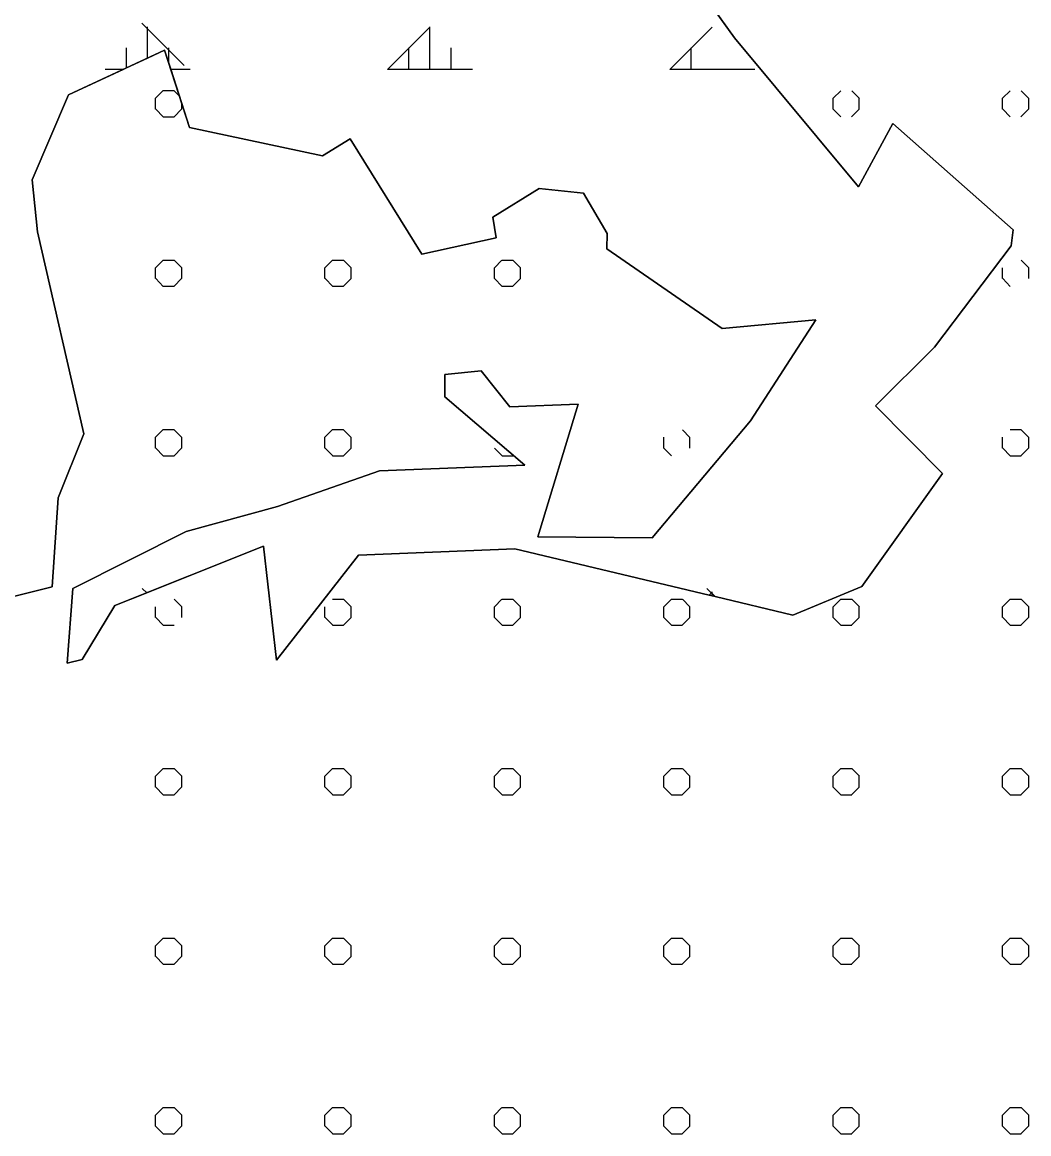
# Model space of a CAD drawing. Extents: x 427903 to 430077, y 4477233 to 4480385.
# Drawn here: x 428286.9 to 428465.2, y 4479293.4 to 4479490.1 of the extents above; entities that cross this region are included whole.
import ezdxf

# ---------------------------------------------------------------- set-up
doc = ezdxf.new("R2010")
doc.units = 0
for name, color, linetype in [('ADA', 7, 'Continuous'), ('PL_AYA_ORMAN', 7, 'Continuous'), ('PL_KA_TARIM_OZEL', 7, 'Continuous'), ('TR_ORMAN', 7, 'Continuous'), ('TR_OZELMAHSUL', 7, 'Continuous')]:
    doc.layers.add(name, color=color, linetype=linetype)

msp = doc.modelspace()

# ---------------------------------------------------------------- linework, layer by layer
at = {"layer": 'ADA'}
for p, q in [((428405.39, 4479498.04), (428413.08, 4479487.38)), ((428413.08, 4479487.38), (428435.04, 4479460.99)), ((428312.15, 4479485.16), (428295.15, 4479477.29)), ((428316.57, 4479471.51), (428312.15, 4479485.16)), ((428295.15, 4479477.29), (428288.67, 4479462.23)), ((428435.04, 4479460.99), (428441.08, 4479472.22)), ((428441.08, 4479472.22), (428462.42, 4479453.36)), ((428340.11, 4479466.47), (428316.57, 4479471.51)), ((428344.98, 4479469.45), (428340.11, 4479466.47)), ((428357.68, 4479449.07), (428344.98, 4479469.45)), ((428288.67, 4479462.23), (428289.65, 4479452.99)), ((428378.47, 4479460.69), (428370.26, 4479455.62)), ((428386.32, 4479459.87), (428378.47, 4479460.69)), ((428390.49, 4479452.73), (428386.32, 4479459.87)), ((428370.26, 4479455.62), (428370.86, 4479451.97)), ((428289.65, 4479452.99), (428297.81, 4479417.24)), ((428390.47, 4479450), (428390.49, 4479452.73)), ((428462.42, 4479453.36), (428462.08, 4479450.56)), ((428370.86, 4479451.97), (428357.68, 4479449.07)), ((428462.08, 4479450.56), (428448.48, 4479432.59)), ((428410.91, 4479435.92), (428390.47, 4479450)), ((428427.48, 4479437.45), (428410.91, 4479435.92)), ((428415.91, 4479419.55), (428427.48, 4479437.45)), ((428448.48, 4479432.59), (428438.03, 4479422.23)), ((428361.74, 4479423.79), (428361.78, 4479427.75)), ((428361.78, 4479427.75), (428368.21, 4479428.43)), ((428368.21, 4479428.43), (428373.29, 4479422.03)), ((428375.93, 4479411.73), (428361.74, 4479423.79)), ((428373.29, 4479422.03), (428385.39, 4479422.53)), ((428385.39, 4479422.53), (428378.24, 4479399.01)), ((428438.03, 4479422.23), (428449.92, 4479410.26)), ((428398.49, 4479398.83), (428415.91, 4479419.55)), ((428297.81, 4479417.24), (428293.32, 4479405.94)), ((428350.22, 4479410.74), (428375.93, 4479411.73)), ((428332.12, 4479404.43), (428350.22, 4479410.74)), ((428449.92, 4479410.26), (428435.62, 4479390.26)), ((428293.32, 4479405.94), (428292.2, 4479390.16)), ((428315.95, 4479400), (428332.12, 4479404.43)), ((428295.91, 4479389.89), (428315.95, 4479400)), ((428378.24, 4479399.01), (428398.49, 4479398.83)), ((428329.68, 4479397.38), (428303.35, 4479386.89)), ((428331.97, 4479377.21), (428329.68, 4479397.38)), ((428346.46, 4479395.79), (428331.97, 4479377.21)), ((428374.15, 4479396.93), (428346.46, 4479395.79)), ((428423.39, 4479385.18), (428374.15, 4479396.93)), ((428292.2, 4479390.16), (428261.65, 4479382.55)), ((428294.88, 4479376.7), (428295.91, 4479389.89)), ((428435.62, 4479390.26), (428423.39, 4479385.18)), ((428303.35, 4479386.89), (428297.56, 4479377.34)), ((428297.56, 4479377.34), (428294.88, 4479376.7))]:
    msp.add_line(p, q, dxfattribs=at)
at = {"layer": 'PL_AYA_ORMAN'}
msp.add_lwpolyline([(428264.78, 4479383.33), (428292.2, 4479390.16), (428293.32, 4479405.94), (428297.81, 4479417.24), (428289.65, 4479452.99), (428288.67, 4479462.23), (428295.15, 4479477.29), (428304.92, 4479481.81), (428305.39, 4479482.03), (428309.14, 4479483.76), (428312.15, 4479485.16), (428312.89, 4479482.88), (428313.24, 4479481.81), (428316.57, 4479471.51), (428340.11, 4479466.47), (428344.98, 4479469.45), (428357.68, 4479449.07), (428370.86, 4479451.97), (428370.26, 4479455.62), (428378.47, 4479460.69), (428386.32, 4479459.87), (428390.49, 4479452.73), (428390.47, 4479450), (428410.91, 4479435.92), (428427.48, 4479437.45), (428415.91, 4479419.55), (428398.49, 4479398.83), (428378.24, 4479399.01), (428385.39, 4479422.53), (428373.29, 4479422.03), (428368.21, 4479428.43), (428361.78, 4479427.75), (428361.74, 4479423.79), (428375.93, 4479411.73), (428350.22, 4479410.74), (428332.12, 4479404.43), (428315.95, 4479400), (428295.91, 4479389.89), (428294.88, 4479376.7), (428297.56, 4479377.34), (428303.35, 4479386.89), (428308.98, 4479389.13), (428309.01, 4479389.14), (428309.14, 4479389.19), (428329.68, 4479397.38), (428331.97, 4479377.21), (428346.46, 4479395.79), (428374.15, 4479396.93), (428408.57, 4479388.72), (428409.14, 4479388.58), (428409.63, 4479388.46), (428423.39, 4479385.18), (428435.62, 4479390.26), (428449.92, 4479410.26), (428438.03, 4479422.23), (428448.48, 4479432.59), (428462.08, 4479450.56), (428462.42, 4479453.36), (428441.08, 4479472.22), (428435.04, 4479460.99), (428413.08, 4479487.38), (428405.39, 4479498.04)], dxfattribs=at)
at = {"layer": 'PL_KA_TARIM_OZEL'}
msp.add_lwpolyline([(428405.39, 4479498.04), (428413.08, 4479487.38), (428435.04, 4479460.99), (428441.08, 4479472.22), (428462.42, 4479453.36), (428462.08, 4479450.56), (428448.48, 4479432.59), (428438.03, 4479422.23), (428449.92, 4479410.26), (428435.62, 4479390.26), (428423.39, 4479385.18), (428409.63, 4479388.46), (428409.14, 4479388.58), (428408.57, 4479388.72), (428374.15, 4479396.93), (428346.46, 4479395.79), (428331.97, 4479377.21), (428329.68, 4479397.38), (428309.14, 4479389.19), (428309.01, 4479389.14), (428308.98, 4479389.13), (428303.35, 4479386.89), (428297.56, 4479377.34), (428294.88, 4479376.7), (428295.91, 4479389.89), (428315.95, 4479400), (428332.12, 4479404.43), (428350.22, 4479410.74), (428375.93, 4479411.73), (428361.74, 4479423.79), (428361.78, 4479427.75), (428368.21, 4479428.43), (428373.29, 4479422.03), (428385.39, 4479422.53), (428378.24, 4479399.01), (428398.49, 4479398.83), (428415.91, 4479419.55), (428427.48, 4479437.45), (428410.91, 4479435.92), (428390.47, 4479450), (428390.49, 4479452.73), (428386.32, 4479459.87), (428378.47, 4479460.69), (428370.26, 4479455.62), (428370.86, 4479451.97), (428357.68, 4479449.07), (428344.98, 4479469.45), (428340.11, 4479466.47), (428316.57, 4479471.51), (428313.24, 4479481.81), (428312.89, 4479482.88), (428312.15, 4479485.16), (428309.14, 4479483.76), (428305.39, 4479482.03), (428304.92, 4479481.81), (428295.15, 4479477.29), (428288.67, 4479462.23), (428289.65, 4479452.99), (428297.81, 4479417.24), (428293.32, 4479405.94), (428292.2, 4479390.16), (428264.78, 4479383.33)], dxfattribs=at)
at = {"layer": 'TR_ORMAN'}
for p, q in [((428315.63, 4479482.46), (428308.13, 4479489.96)), ((428309.14, 4479483.76), (428309.14, 4479489.31)), ((428351.63, 4479481.75), (428359.13, 4479489.25)), ((428359.14, 4479481.81), (428359.14, 4479489.31)), ((428401.63, 4479481.76), (428409.13, 4479489.26)), ((428305.39, 4479482.03), (428305.39, 4479485.56)), ((428312.89, 4479482.88), (428312.89, 4479485.56)), ((428355.39, 4479481.81), (428355.39, 4479485.56)), ((428362.89, 4479481.81), (428362.89, 4479485.56)), ((428362.89, 4479481.81), (428362.89, 4479485.56)), ((428405.39, 4479481.81), (428405.39, 4479485.56)), ((428301.64, 4479481.81), (428304.92, 4479481.81)), ((428313.24, 4479481.81), (428316.64, 4479481.81)), ((428351.64, 4479481.81), (428366.64, 4479481.81)), ((428401.64, 4479481.81), (428416.64, 4479481.81)), ((428308.98, 4479389.13), (428308.19, 4479389.91)), ((428409.63, 4479388.46), (428408.18, 4479389.91)), ((428309.01, 4479389.14), (428309.13, 4479389.26)), ((428309.14, 4479389.19), (428309.14, 4479389.31)), ((428408.57, 4479388.72), (428409.13, 4479389.27)), ((428409.14, 4479388.58), (428409.14, 4479389.31))]:
    msp.add_line(p, q, dxfattribs=at)
at = {"layer": 'TR_OZELMAHSUL'}
for p, q in [((428310.54, 4479476.65), (428311.89, 4479478.01)), ((428310.54, 4479474.75), (428310.54, 4479476.66)), ((428311.9, 4479478.02), (428313.82, 4479478.02)), ((428314.78, 4479477.05), (428313.83, 4479478)), ((428314.78, 4479477.05), (428313.83, 4479478)), ((428430.54, 4479476.65), (428431.89, 4479478)), ((428430.54, 4479476.65), (428431.89, 4479478)), ((428430.54, 4479474.75), (428430.54, 4479476.66)), ((428435.18, 4479476.64), (428433.83, 4479478)), ((428435.17, 4479474.75), (428435.17, 4479476.66)), ((428460.53, 4479476.65), (428461.89, 4479478)), ((428460.54, 4479474.75), (428460.54, 4479476.66)), ((428465.18, 4479476.64), (428463.83, 4479478)), ((428465.17, 4479474.75), (428465.17, 4479476.66)), ((428311.91, 4479473.37), (428310.56, 4479474.73)), ((428311.91, 4479473.37), (428310.56, 4479474.73)), ((428313.81, 4479473.38), (428315.16, 4479474.74)), ((428315.17, 4479474.75), (428315.17, 4479475.83)), ((428431.91, 4479473.37), (428430.56, 4479474.73)), ((428433.81, 4479473.38), (428435.16, 4479474.73)), ((428433.81, 4479473.38), (428435.16, 4479474.73)), ((428461.91, 4479473.37), (428460.56, 4479474.73)), ((428463.8, 4479473.38), (428465.16, 4479474.73)), ((428311.9, 4479473.39), (428313.82, 4479473.39)), ((428310.54, 4479446.65), (428311.89, 4479448.01)), ((428310.54, 4479446.65), (428311.89, 4479448.01)), ((428310.54, 4479444.75), (428310.54, 4479446.66)), ((428311.9, 4479448.02), (428313.82, 4479448.02)), ((428315.18, 4479446.64), (428313.83, 4479448)), ((428315.17, 4479444.75), (428315.17, 4479446.66)), ((428340.54, 4479446.65), (428341.89, 4479448.01)), ((428340.54, 4479446.65), (428341.89, 4479448.01)), ((428340.54, 4479444.75), (428340.54, 4479446.66)), ((428341.9, 4479448.02), (428343.82, 4479448.02)), ((428345.18, 4479446.64), (428343.83, 4479448)), ((428345.17, 4479444.75), (428345.17, 4479446.66)), ((428370.54, 4479446.65), (428371.89, 4479448)), ((428370.54, 4479444.75), (428370.54, 4479446.66)), ((428371.9, 4479448.02), (428373.82, 4479448.02)), ((428375.18, 4479446.64), (428373.83, 4479448)), ((428375.17, 4479444.75), (428375.17, 4479446.66)), ((428375.17, 4479444.75), (428375.17, 4479446.66)), ((428460.54, 4479444.75), (428460.54, 4479446.66)), ((428465.18, 4479446.64), (428463.83, 4479448)), ((428465.17, 4479444.75), (428465.17, 4479446.66)), ((428311.91, 4479443.37), (428310.56, 4479444.73)), ((428313.81, 4479443.38), (428315.16, 4479444.74)), ((428313.81, 4479443.38), (428315.16, 4479444.74)), ((428341.91, 4479443.37), (428340.56, 4479444.73)), ((428341.91, 4479443.37), (428340.56, 4479444.73)), ((428343.81, 4479443.38), (428345.16, 4479444.74)), ((428371.91, 4479443.37), (428370.56, 4479444.73)), ((428373.81, 4479443.38), (428375.16, 4479444.73)), ((428461.91, 4479443.37), (428460.56, 4479444.73)), ((428311.9, 4479443.39), (428313.82, 4479443.39)), ((428341.9, 4479443.39), (428343.82, 4479443.39)), ((428371.9, 4479443.39), (428373.82, 4479443.39)), ((428310.54, 4479416.65), (428311.89, 4479418.01)), ((428310.54, 4479416.65), (428311.89, 4479418.01)), ((428311.9, 4479418.02), (428313.82, 4479418.02)), ((428315.18, 4479416.64), (428313.83, 4479418)), ((428340.54, 4479416.65), (428341.89, 4479418.01)), ((428341.9, 4479418.02), (428343.82, 4479418.02)), ((428345.18, 4479416.64), (428343.83, 4479418)), ((428405.18, 4479416.64), (428403.83, 4479418)), ((428461.9, 4479418.02), (428463.82, 4479418.02)), ((428465.18, 4479416.64), (428463.83, 4479418)), ((428310.54, 4479414.75), (428310.54, 4479416.66)), ((428315.17, 4479414.75), (428315.17, 4479416.66)), ((428340.54, 4479414.75), (428340.54, 4479416.66)), ((428345.17, 4479414.75), (428345.17, 4479416.66)), ((428400.54, 4479414.75), (428400.54, 4479416.66)), ((428405.17, 4479414.75), (428405.17, 4479416.66)), ((428460.54, 4479414.75), (428460.54, 4479416.66)), ((428465.17, 4479414.75), (428465.17, 4479416.66)), ((428311.91, 4479413.37), (428310.56, 4479414.73)), ((428311.91, 4479413.37), (428310.56, 4479414.73)), ((428311.9, 4479413.39), (428313.82, 4479413.39)), ((428313.81, 4479413.38), (428315.16, 4479414.74)), ((428341.91, 4479413.37), (428340.56, 4479414.73)), ((428341.9, 4479413.39), (428343.82, 4479413.39)), ((428343.81, 4479413.38), (428345.16, 4479414.74)), ((428371.91, 4479413.37), (428370.56, 4479414.73)), ((428371.91, 4479413.37), (428370.56, 4479414.73)), ((428371.9, 4479413.39), (428373.82, 4479413.39)), ((428401.91, 4479413.37), (428400.56, 4479414.73)), ((428461.91, 4479413.37), (428460.56, 4479414.73)), ((428461.9, 4479413.39), (428463.82, 4479413.39)), ((428461.9, 4479413.39), (428463.82, 4479413.39)), ((428463.8, 4479413.38), (428465.16, 4479414.73)), ((428315.18, 4479386.64), (428313.83, 4479388)), ((428341.9, 4479388.02), (428343.82, 4479388.02)), ((428345.18, 4479386.64), (428343.83, 4479388)), ((428370.54, 4479386.65), (428371.89, 4479388.01)), ((428371.9, 4479388.02), (428373.82, 4479388.02)), ((428375.18, 4479386.64), (428373.83, 4479388)), ((428400.54, 4479386.65), (428401.89, 4479388)), ((428401.9, 4479388.02), (428403.82, 4479388.02)), ((428405.18, 4479386.64), (428403.83, 4479388)), ((428430.54, 4479386.65), (428431.89, 4479388)), ((428431.9, 4479388.02), (428433.82, 4479388.02)), ((428431.9, 4479388.02), (428433.82, 4479388.02)), ((428435.18, 4479386.64), (428433.83, 4479388)), ((428460.53, 4479386.65), (428461.89, 4479388)), ((428461.9, 4479388.02), (428463.82, 4479388.02)), ((428461.9, 4479388.02), (428463.82, 4479388.02)), ((428465.18, 4479386.64), (428463.83, 4479388)), ((428310.54, 4479384.75), (428310.54, 4479386.66)), ((428315.17, 4479384.75), (428315.17, 4479386.66)), ((428340.54, 4479384.75), (428340.54, 4479386.66)), ((428345.17, 4479384.75), (428345.17, 4479386.66)), ((428370.54, 4479384.75), (428370.54, 4479386.66)), ((428375.17, 4479384.75), (428375.17, 4479386.66)), ((428400.54, 4479384.75), (428400.54, 4479386.66)), ((428405.17, 4479384.75), (428405.17, 4479386.66)), ((428430.54, 4479384.75), (428430.54, 4479386.66)), ((428435.17, 4479384.75), (428435.17, 4479386.66)), ((428460.54, 4479384.75), (428460.54, 4479386.66)), ((428465.17, 4479384.75), (428465.17, 4479386.66)), ((428311.91, 4479383.37), (428310.56, 4479384.73)), ((428341.91, 4479383.37), (428340.56, 4479384.73)), ((428343.81, 4479383.38), (428345.16, 4479384.74)), ((428371.91, 4479383.37), (428370.56, 4479384.73)), ((428373.81, 4479383.38), (428375.16, 4479384.74)), ((428401.91, 4479383.37), (428400.56, 4479384.73)), ((428403.81, 4479383.38), (428405.16, 4479384.73)), ((428431.91, 4479383.37), (428430.56, 4479384.73)), ((428433.81, 4479383.38), (428435.16, 4479384.73)), ((428461.91, 4479383.37), (428460.56, 4479384.73)), ((428463.8, 4479383.38), (428465.16, 4479384.73)), ((428311.9, 4479383.39), (428313.82, 4479383.39)), ((428341.9, 4479383.39), (428343.82, 4479383.39)), ((428341.9, 4479383.39), (428343.82, 4479383.39)), ((428371.9, 4479383.39), (428373.82, 4479383.39)), ((428371.9, 4479383.39), (428373.82, 4479383.39)), ((428401.9, 4479383.39), (428403.82, 4479383.39)), ((428401.9, 4479383.39), (428403.82, 4479383.39)), ((428431.9, 4479383.39), (428433.82, 4479383.39)), ((428431.9, 4479383.39), (428433.82, 4479383.39)), ((428461.9, 4479383.39), (428463.82, 4479383.39)), ((428461.9, 4479383.39), (428463.82, 4479383.39)), ((428310.54, 4479356.65), (428311.89, 4479358.01)), ((428310.54, 4479354.75), (428310.54, 4479356.66)), ((428311.9, 4479358.02), (428313.82, 4479358.02)), ((428315.18, 4479356.65), (428313.83, 4479358)), ((428315.17, 4479354.75), (428315.17, 4479356.66)), ((428340.54, 4479356.65), (428341.89, 4479358.01)), ((428340.54, 4479354.75), (428340.54, 4479356.66)), ((428341.9, 4479358.02), (428343.82, 4479358.02)), ((428345.18, 4479356.65), (428343.83, 4479358)), ((428345.17, 4479354.75), (428345.17, 4479356.66)), ((428370.54, 4479356.65), (428371.89, 4479358.01)), ((428370.54, 4479354.75), (428370.54, 4479356.66)), ((428371.9, 4479358.02), (428373.82, 4479358.02)), ((428375.18, 4479356.65), (428373.83, 4479358)), ((428375.17, 4479354.75), (428375.17, 4479356.66)), ((428400.54, 4479356.65), (428401.89, 4479358.01)), ((428400.54, 4479354.75), (428400.54, 4479356.66)), ((428401.9, 4479358.02), (428403.82, 4479358.02)), ((428405.18, 4479356.65), (428403.83, 4479358)), ((428405.17, 4479354.75), (428405.17, 4479356.66)), ((428430.54, 4479356.65), (428431.89, 4479358)), ((428430.54, 4479354.75), (428430.54, 4479356.66)), ((428431.9, 4479358.02), (428433.82, 4479358.02)), ((428435.18, 4479356.65), (428433.83, 4479358)), ((428435.17, 4479354.75), (428435.17, 4479356.66)), ((428460.53, 4479356.65), (428461.89, 4479358)), ((428460.54, 4479354.75), (428460.54, 4479356.66)), ((428461.9, 4479358.02), (428463.82, 4479358.02)), ((428465.18, 4479356.65), (428463.82, 4479358)), ((428465.17, 4479354.75), (428465.17, 4479356.66)), ((428311.91, 4479353.38), (428310.56, 4479354.73)), ((428313.81, 4479353.38), (428315.16, 4479354.74)), ((428341.91, 4479353.38), (428340.56, 4479354.73)), ((428343.81, 4479353.38), (428345.16, 4479354.74)), ((428371.91, 4479353.38), (428370.56, 4479354.73)), ((428373.81, 4479353.38), (428375.16, 4479354.74)), ((428401.91, 4479353.38), (428400.56, 4479354.73)), ((428403.81, 4479353.38), (428405.16, 4479354.74)), ((428431.91, 4479353.38), (428430.56, 4479354.73)), ((428433.81, 4479353.38), (428435.16, 4479354.73)), ((428461.91, 4479353.38), (428460.55, 4479354.73)), ((428463.8, 4479353.38), (428465.16, 4479354.73)), ((428311.9, 4479353.39), (428313.82, 4479353.39)), ((428341.9, 4479353.39), (428343.82, 4479353.39)), ((428371.9, 4479353.39), (428373.82, 4479353.39)), ((428401.9, 4479353.39), (428403.82, 4479353.39)), ((428431.9, 4479353.39), (428433.82, 4479353.39)), ((428461.9, 4479353.39), (428463.82, 4479353.39)), ((428310.54, 4479326.65), (428311.89, 4479328.01)), ((428310.54, 4479324.75), (428310.54, 4479326.66)), ((428311.9, 4479328.02), (428313.82, 4479328.02)), ((428315.18, 4479326.65), (428313.83, 4479328)), ((428315.17, 4479324.75), (428315.17, 4479326.66)), ((428340.54, 4479326.65), (428341.89, 4479328.01)), ((428340.54, 4479324.75), (428340.54, 4479326.66)), ((428341.9, 4479328.02), (428343.82, 4479328.02)), ((428345.18, 4479326.65), (428343.83, 4479328)), ((428345.17, 4479324.75), (428345.17, 4479326.66)), ((428370.54, 4479326.65), (428371.89, 4479328.01)), ((428370.54, 4479324.75), (428370.54, 4479326.66)), ((428371.9, 4479328.02), (428373.82, 4479328.02)), ((428375.18, 4479326.65), (428373.82, 4479328)), ((428375.17, 4479324.75), (428375.17, 4479326.66)), ((428400.54, 4479326.65), (428401.89, 4479328.01)), ((428400.54, 4479324.75), (428400.54, 4479326.66)), ((428401.9, 4479328.02), (428403.82, 4479328.02)), ((428405.18, 4479326.65), (428403.82, 4479328)), ((428405.17, 4479324.75), (428405.17, 4479326.66)), ((428430.54, 4479326.65), (428431.89, 4479328)), ((428430.54, 4479324.75), (428430.54, 4479326.66)), ((428431.9, 4479328.02), (428433.82, 4479328.02)), ((428435.18, 4479326.65), (428433.82, 4479328)), ((428435.17, 4479324.75), (428435.17, 4479326.66)), ((428460.53, 4479326.65), (428461.89, 4479328)), ((428460.54, 4479324.75), (428460.54, 4479326.66)), ((428461.9, 4479328.02), (428463.82, 4479328.02)), ((428465.18, 4479326.65), (428463.82, 4479328)), ((428465.17, 4479324.75), (428465.17, 4479326.66)), ((428311.91, 4479323.38), (428310.56, 4479324.73)), ((428313.81, 4479323.38), (428315.16, 4479324.74)), ((428341.91, 4479323.38), (428340.56, 4479324.73)), ((428343.81, 4479323.38), (428345.16, 4479324.74)), ((428371.91, 4479323.38), (428370.55, 4479324.73)), ((428373.81, 4479323.38), (428375.16, 4479324.74)), ((428401.91, 4479323.38), (428400.55, 4479324.73)), ((428403.81, 4479323.38), (428405.16, 4479324.74)), ((428431.91, 4479323.38), (428430.55, 4479324.73)), ((428433.81, 4479323.38), (428435.16, 4479324.73)), ((428461.91, 4479323.38), (428460.55, 4479324.73)), ((428463.8, 4479323.38), (428465.16, 4479324.73)), ((428311.9, 4479323.39), (428313.82, 4479323.39)), ((428341.9, 4479323.39), (428343.82, 4479323.39)), ((428371.9, 4479323.39), (428373.82, 4479323.39)), ((428401.9, 4479323.39), (428403.82, 4479323.39)), ((428431.9, 4479323.39), (428433.82, 4479323.39)), ((428461.9, 4479323.39), (428463.82, 4479323.39)), ((428310.54, 4479296.65), (428311.89, 4479298.01)), ((428311.9, 4479298.02), (428313.82, 4479298.02)), ((428315.18, 4479296.65), (428313.82, 4479298)), ((428340.54, 4479296.65), (428341.89, 4479298.01)), ((428341.9, 4479298.02), (428343.82, 4479298.02)), ((428345.18, 4479296.65), (428343.82, 4479298)), ((428370.54, 4479296.65), (428371.89, 4479298.01)), ((428371.9, 4479298.02), (428373.82, 4479298.02)), ((428375.18, 4479296.65), (428373.82, 4479298)), ((428400.54, 4479296.65), (428401.89, 4479298.01)), ((428401.9, 4479298.02), (428403.82, 4479298.02)), ((428405.18, 4479296.65), (428403.82, 4479298)), ((428430.54, 4479296.65), (428431.89, 4479298.01)), ((428431.9, 4479298.02), (428433.82, 4479298.02)), ((428435.18, 4479296.65), (428433.82, 4479298)), ((428460.53, 4479296.65), (428461.89, 4479298)), ((428461.9, 4479298.02), (428463.82, 4479298.02)), ((428465.18, 4479296.65), (428463.82, 4479298)), ((428310.54, 4479294.75), (428310.54, 4479296.66)), ((428315.17, 4479294.75), (428315.17, 4479296.66)), ((428340.54, 4479294.75), (428340.54, 4479296.66)), ((428345.17, 4479294.75), (428345.17, 4479296.66)), ((428370.54, 4479294.75), (428370.54, 4479296.66)), ((428375.17, 4479294.75), (428375.17, 4479296.66)), ((428400.54, 4479294.75), (428400.54, 4479296.66)), ((428405.17, 4479294.75), (428405.17, 4479296.66)), ((428430.54, 4479294.75), (428430.54, 4479296.66)), ((428435.17, 4479294.75), (428435.17, 4479296.66)), ((428460.54, 4479294.75), (428460.54, 4479296.66)), ((428465.17, 4479294.75), (428465.17, 4479296.66)), ((428311.91, 4479293.38), (428310.55, 4479294.73)), ((428311.9, 4479293.39), (428313.82, 4479293.39)), ((428313.81, 4479293.38), (428315.16, 4479294.74)), ((428341.91, 4479293.38), (428340.55, 4479294.73)), ((428341.9, 4479293.39), (428343.82, 4479293.39)), ((428343.81, 4479293.38), (428345.16, 4479294.74)), ((428371.91, 4479293.38), (428370.55, 4479294.73)), ((428371.9, 4479293.39), (428373.82, 4479293.39)), ((428373.81, 4479293.38), (428375.16, 4479294.74)), ((428401.91, 4479293.38), (428400.55, 4479294.73)), ((428401.9, 4479293.39), (428403.82, 4479293.39)), ((428403.81, 4479293.38), (428405.16, 4479294.74)), ((428431.91, 4479293.38), (428430.55, 4479294.73)), ((428431.9, 4479293.39), (428433.82, 4479293.39)), ((428433.81, 4479293.38), (428435.16, 4479294.74)), ((428461.91, 4479293.38), (428460.55, 4479294.73)), ((428461.9, 4479293.39), (428463.82, 4479293.39)), ((428463.8, 4479293.38), (428465.16, 4479294.73))]:
    msp.add_line(p, q, dxfattribs=at)

doc.saveas('drawing.dxf')
